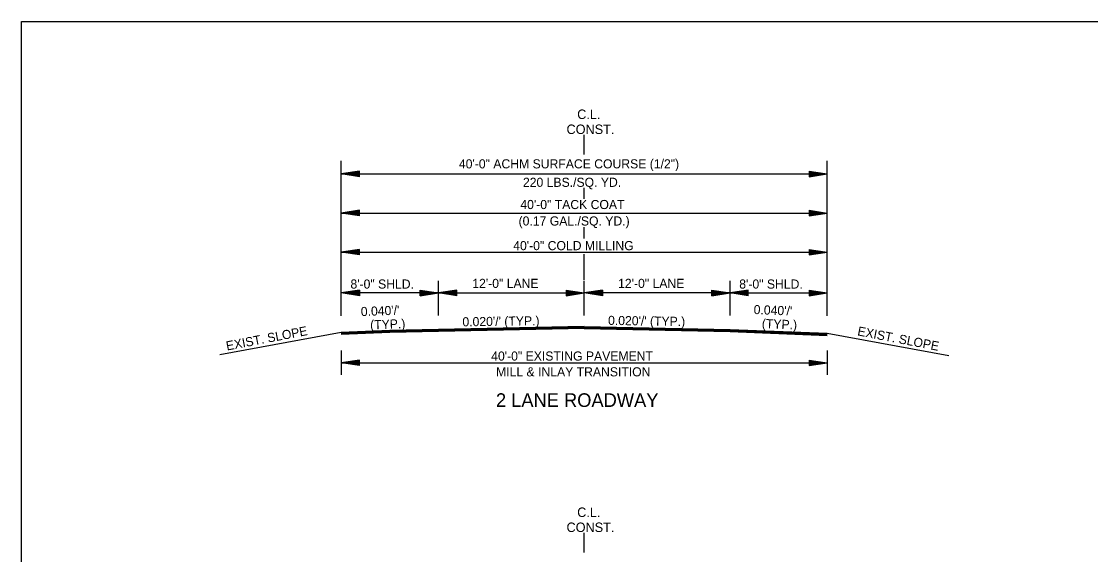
# Model space of a CAD drawing. Extents: x 544199 to 1930787, y -1968972 to 596640.
# Drawn here: x 544199 to 545079, y -1951642 to -1951203 of the extents above; entities that cross this region are included whole.
import ezdxf

# ---------------------------------------------------------------- set-up
doc = ezdxf.new("R2010")
doc.units = 0
for name, color, linetype in [('R_Border', 7, 'Continuous'), ('R_Draft', 7, 'Continuous'), ('R_No Plot', 7, 'Continuous')]:
    doc.layers.add(name, color=color, linetype=linetype)

msp = doc.modelspace()

# ---------------------------------------------------------------- linework, layer by layer
at = {"layer": 'R_Border'}
for p, q in [((544502.23, -1951457.64), (544462.23, -1951459.24)), ((544502.23, -1951457.94), (544462.23, -1951459.54)), ((544502.23, -1951458.24), (544462.23, -1951459.84)), ((544502.23, -1951458.54), (544462.23, -1951460.14)), ((544502.23, -1951458.84), (544462.23, -1951460.44)), ((544502.23, -1951459.14), (544462.23, -1951460.74)), ((544502.23, -1951459.31), (544462.23, -1951460.91)), ((544782.23, -1951456.84), (544862.23, -1951460.04)), ((544782.23, -1951457.14), (544862.23, -1951460.34)), ((544782.23, -1951457.44), (544862.23, -1951460.64)), ((544782.23, -1951457.74), (544862.23, -1951460.94)), ((544782.23, -1951458.04), (544862.23, -1951461.24)), ((544782.23, -1951458.34), (544862.23, -1951461.54)), ((544782.23, -1951458.51), (544862.23, -1951461.71))]:
    msp.add_line(p, q, dxfattribs=at)
at = {"layer": 'R_Draft'}
for p, q in [((544662.23, -1951312.86), (544662.23, -1951296.79)), ((544462.23, -1951445.66), (544462.23, -1951318.18)), ((544862.23, -1951445.66), (544862.23, -1951318.18)), ((544477.23, -1951326.66), (544462.23, -1951328.91)), ((544477.23, -1951327.04), (544464.73, -1951328.91)), ((544477.23, -1951327.42), (544467.31, -1951328.91)), ((544477.23, -1951327.79), (544469.81, -1951328.91)), ((544477.23, -1951331.16), (544477.23, -1951326.66)), ((544847.23, -1951326.66), (544862.23, -1951328.91)), ((544847.23, -1951326.66), (544847.23, -1951331.16)), ((544847.23, -1951327.04), (544859.72, -1951328.91)), ((544847.23, -1951327.42), (544857.14, -1951328.91)), ((544847.23, -1951327.79), (544854.65, -1951328.91)), ((544462.23, -1951328.91), (544862.23, -1951328.91)), ((544477.23, -1951331.16), (544462.23, -1951328.91)), ((544477.23, -1951330.79), (544464.73, -1951328.91)), ((544477.23, -1951330.4), (544467.31, -1951328.91)), ((544477.23, -1951330.03), (544469.81, -1951328.91)), ((544477.23, -1951328.18), (544472.35, -1951328.91)), ((544477.23, -1951329.64), (544472.35, -1951328.91)), ((544477.23, -1951328.56), (544474.86, -1951328.91)), ((544477.23, -1951329.26), (544474.86, -1951328.91)), ((544847.23, -1951328.18), (544852.1, -1951328.91)), ((544847.23, -1951328.56), (544849.6, -1951328.91)), ((544847.23, -1951331.16), (544862.23, -1951328.91)), ((544847.23, -1951329.65), (544852.1, -1951328.91)), ((544847.23, -1951330.4), (544857.14, -1951328.91)), ((544847.23, -1951330.79), (544859.72, -1951328.91)), ((544847.23, -1951330.03), (544854.65, -1951328.91)), ((544847.23, -1951329.26), (544849.6, -1951328.91)), ((544662.23, -1951349.41), (544662.23, -1951340.41)), ((544477.23, -1951358.81), (544462.23, -1951361.06)), ((544462.23, -1951361.06), (544862.23, -1951361.06)), ((544477.23, -1951363.31), (544462.23, -1951361.06)), ((544477.23, -1951359.18), (544464.73, -1951361.06)), ((544477.23, -1951362.93), (544464.73, -1951361.06)), ((544477.23, -1951359.57), (544467.31, -1951361.06)), ((544477.23, -1951362.55), (544467.31, -1951361.06)), ((544477.23, -1951359.94), (544469.81, -1951361.06)), ((544477.23, -1951362.18), (544469.81, -1951361.06)), ((544477.23, -1951360.32), (544472.35, -1951361.06)), ((544477.23, -1951361.79), (544472.35, -1951361.06)), ((544477.23, -1951360.71), (544474.86, -1951361.06)), ((544477.23, -1951361.41), (544474.86, -1951361.06)), ((544477.23, -1951363.31), (544477.23, -1951358.81)), ((544847.23, -1951358.81), (544862.23, -1951361.06)), ((544847.23, -1951358.81), (544847.23, -1951363.31)), ((544847.23, -1951359.18), (544859.72, -1951361.06)), ((544847.23, -1951359.57), (544857.14, -1951361.06)), ((544847.23, -1951359.94), (544854.65, -1951361.06)), ((544847.23, -1951360.33), (544852.1, -1951361.06)), ((544847.23, -1951360.71), (544849.6, -1951361.06)), ((544847.23, -1951363.31), (544862.23, -1951361.06)), ((544847.23, -1951361.79), (544852.1, -1951361.06)), ((544847.23, -1951362.55), (544857.14, -1951361.06)), ((544847.23, -1951362.93), (544859.72, -1951361.06)), ((544847.23, -1951362.18), (544854.65, -1951361.06)), ((544847.23, -1951361.41), (544849.6, -1951361.06)), ((544662.23, -1951381.93), (544662.23, -1951372.61)), ((544477.23, -1951391.05), (544462.23, -1951393.3)), ((544462.23, -1951393.3), (544862.23, -1951393.3)), ((544477.23, -1951395.55), (544462.23, -1951393.3)), ((544477.23, -1951391.42), (544464.73, -1951393.3)), ((544477.23, -1951395.17), (544464.73, -1951393.3)), ((544477.23, -1951391.8), (544467.31, -1951393.3)), ((544477.23, -1951394.79), (544467.31, -1951393.3)), ((544477.23, -1951392.18), (544469.81, -1951393.3)), ((544477.23, -1951394.41), (544469.81, -1951393.3)), ((544477.23, -1951392.56), (544472.35, -1951393.3)), ((544477.23, -1951394.02), (544472.35, -1951393.3)), ((544477.23, -1951392.94), (544474.86, -1951393.3)), ((544477.23, -1951393.65), (544474.86, -1951393.3)), ((544477.23, -1951395.55), (544477.23, -1951391.05)), ((544662.23, -1951416.06), (544662.23, -1951394.9)), ((544847.23, -1951391.05), (544862.23, -1951393.3)), ((544847.23, -1951391.05), (544847.23, -1951395.55)), ((544847.23, -1951391.42), (544859.72, -1951393.3)), ((544847.23, -1951391.8), (544857.14, -1951393.3)), ((544847.23, -1951392.18), (544854.65, -1951393.3)), ((544847.23, -1951392.57), (544852.1, -1951393.3)), ((544847.23, -1951392.94), (544849.6, -1951393.3)), ((544847.23, -1951395.55), (544862.23, -1951393.3)), ((544847.23, -1951394.03), (544852.1, -1951393.3)), ((544847.23, -1951394.79), (544857.14, -1951393.3)), ((544847.23, -1951395.17), (544859.72, -1951393.3)), ((544847.23, -1951394.41), (544854.65, -1951393.3)), ((544847.23, -1951393.65), (544849.6, -1951393.3)), ((544477.23, -1951424.58), (544462.23, -1951426.83)), ((544477.23, -1951424.58), (544477.23, -1951429.08)), ((544527.23, -1951424.58), (544542.23, -1951426.83)), ((544527.23, -1951429.08), (544527.23, -1951424.58)), ((544542.23, -1951445.49), (544542.23, -1951416.94)), ((544557.23, -1951424.58), (544542.23, -1951426.83)), ((544557.23, -1951429.08), (544557.23, -1951424.58)), ((544647.23, -1951424.58), (544662.23, -1951426.83)), ((544647.23, -1951424.58), (544647.23, -1951429.08)), ((544662.23, -1951445.49), (544662.23, -1951416.94)), ((544677.23, -1951424.58), (544662.23, -1951426.83)), ((544677.23, -1951424.58), (544677.23, -1951429.08)), ((544767.23, -1951424.58), (544782.23, -1951426.83)), ((544767.23, -1951429.08), (544767.23, -1951424.58)), ((544782.23, -1951445.49), (544782.23, -1951416.94)), ((544797.23, -1951424.58), (544782.23, -1951426.83)), ((544797.23, -1951429.08), (544797.23, -1951424.58)), ((544847.23, -1951424.58), (544862.23, -1951426.83)), ((544847.23, -1951424.58), (544847.23, -1951429.08)), ((544542.23, -1951426.83), (544462.23, -1951426.83)), ((544477.23, -1951429.08), (544462.23, -1951426.83)), ((544477.23, -1951424.96), (544464.73, -1951426.83)), ((544477.23, -1951428.71), (544464.73, -1951426.83)), ((544477.23, -1951425.34), (544467.31, -1951426.83)), ((544477.23, -1951428.33), (544467.31, -1951426.83)), ((544477.23, -1951425.72), (544469.81, -1951426.83)), ((544477.23, -1951427.95), (544469.81, -1951426.83)), ((544477.23, -1951426.11), (544472.35, -1951426.83)), ((544477.23, -1951427.57), (544472.35, -1951426.83)), ((544477.23, -1951426.48), (544474.86, -1951426.83)), ((544477.23, -1951427.19), (544474.86, -1951426.83)), ((544527.23, -1951424.96), (544539.72, -1951426.83)), ((544527.23, -1951425.34), (544537.14, -1951426.83)), ((544527.23, -1951425.72), (544534.65, -1951426.83)), ((544527.23, -1951426.1), (544532.1, -1951426.83)), ((544527.23, -1951426.48), (544529.6, -1951426.83)), ((544527.23, -1951429.08), (544542.23, -1951426.83)), ((544527.23, -1951427.56), (544532.1, -1951426.83)), ((544527.23, -1951428.33), (544537.14, -1951426.83)), ((544527.23, -1951428.71), (544539.72, -1951426.83)), ((544527.23, -1951427.95), (544534.65, -1951426.83)), ((544527.23, -1951427.19), (544529.6, -1951426.83)), ((544557.23, -1951429.08), (544542.23, -1951426.83)), ((544542.23, -1951426.83), (544662.23, -1951426.83)), ((544557.23, -1951424.96), (544544.73, -1951426.83)), ((544557.23, -1951428.71), (544544.73, -1951426.83)), ((544557.23, -1951425.34), (544547.31, -1951426.83)), ((544557.23, -1951428.33), (544547.31, -1951426.83)), ((544557.23, -1951425.72), (544549.81, -1951426.83)), ((544557.23, -1951427.95), (544549.81, -1951426.83)), ((544557.23, -1951426.1), (544552.35, -1951426.83)), ((544557.23, -1951427.56), (544552.35, -1951426.83)), ((544557.23, -1951426.48), (544554.86, -1951426.83)), ((544557.23, -1951427.19), (544554.86, -1951426.83)), ((544647.23, -1951424.96), (544659.72, -1951426.83)), ((544647.23, -1951425.34), (544657.14, -1951426.83)), ((544647.23, -1951425.72), (544654.65, -1951426.83)), ((544647.23, -1951426.11), (544652.1, -1951426.83)), ((544647.23, -1951426.48), (544649.6, -1951426.83)), ((544647.23, -1951429.08), (544662.23, -1951426.83)), ((544647.23, -1951427.57), (544652.1, -1951426.83)), ((544647.23, -1951428.33), (544657.14, -1951426.83)), ((544647.23, -1951428.71), (544659.72, -1951426.83)), ((544647.23, -1951427.95), (544654.65, -1951426.83)), ((544647.23, -1951427.19), (544649.6, -1951426.83)), ((544782.23, -1951426.83), (544662.23, -1951426.83)), ((544677.23, -1951429.08), (544662.23, -1951426.83)), ((544677.23, -1951424.96), (544664.73, -1951426.83)), ((544677.23, -1951428.71), (544664.73, -1951426.83)), ((544677.23, -1951425.34), (544667.31, -1951426.83)), ((544677.23, -1951428.33), (544667.31, -1951426.83)), ((544677.23, -1951425.72), (544669.81, -1951426.83)), ((544677.23, -1951427.95), (544669.81, -1951426.83)), ((544677.23, -1951426.11), (544672.35, -1951426.83)), ((544677.23, -1951427.57), (544672.35, -1951426.83)), ((544677.23, -1951426.48), (544674.86, -1951426.83)), ((544677.23, -1951427.19), (544674.86, -1951426.83)), ((544767.23, -1951424.96), (544779.72, -1951426.83)), ((544767.23, -1951425.34), (544777.14, -1951426.83)), ((544767.23, -1951425.72), (544774.65, -1951426.83)), ((544767.23, -1951426.1), (544772.1, -1951426.83)), ((544767.23, -1951426.48), (544769.6, -1951426.83)), ((544767.23, -1951429.08), (544782.23, -1951426.83)), ((544767.23, -1951427.56), (544772.1, -1951426.83)), ((544767.23, -1951428.33), (544777.14, -1951426.83)), ((544767.23, -1951428.71), (544779.72, -1951426.83)), ((544767.23, -1951427.95), (544774.65, -1951426.83)), ((544767.23, -1951427.19), (544769.6, -1951426.83)), ((544782.23, -1951426.83), (544862.23, -1951426.83)), ((544797.23, -1951429.08), (544782.23, -1951426.83)), ((544797.23, -1951424.96), (544784.73, -1951426.83)), ((544797.23, -1951428.71), (544784.73, -1951426.83)), ((544797.23, -1951425.34), (544787.31, -1951426.83)), ((544797.23, -1951428.33), (544787.31, -1951426.83)), ((544797.23, -1951425.72), (544789.81, -1951426.83)), ((544797.23, -1951427.95), (544789.81, -1951426.83)), ((544797.23, -1951426.1), (544792.35, -1951426.83)), ((544797.23, -1951427.56), (544792.35, -1951426.83)), ((544797.23, -1951426.48), (544794.86, -1951426.83)), ((544797.23, -1951427.19), (544794.86, -1951426.83)), ((544847.23, -1951424.96), (544859.72, -1951426.83)), ((544847.23, -1951425.34), (544857.14, -1951426.83)), ((544847.23, -1951425.72), (544854.65, -1951426.83)), ((544847.23, -1951426.11), (544852.1, -1951426.83)), ((544847.23, -1951426.48), (544849.6, -1951426.83)), ((544847.23, -1951429.08), (544862.23, -1951426.83)), ((544847.23, -1951427.57), (544852.1, -1951426.83)), ((544847.23, -1951428.33), (544857.14, -1951426.83)), ((544847.23, -1951428.71), (544859.72, -1951426.83)), ((544847.23, -1951427.95), (544854.65, -1951426.83)), ((544847.23, -1951427.19), (544849.6, -1951426.83)), ((544462.23, -1951459.24), (544362.16, -1951477.62)), ((544662.23, -1951454.44), (544502.23, -1951457.64)), ((544662.22, -1951454.74), (544502.23, -1951457.94)), ((544662.23, -1951455.04), (544502.23, -1951458.24)), ((544662.25, -1951455.34), (544502.23, -1951458.54)), ((544662.25, -1951455.64), (544502.23, -1951458.84)), ((544662.26, -1951455.94), (544502.23, -1951459.14)), ((544662.26, -1951456.11), (544502.23, -1951459.31)), ((544662.2, -1951455.94), (544782.23, -1951458.34)), ((544662.2, -1951456.11), (544782.23, -1951458.51)), ((544662.21, -1951455.34), (544782.23, -1951457.74)), ((544662.21, -1951455.64), (544782.23, -1951458.04)), ((544662.22, -1951454.74), (544782.23, -1951457.14)), ((544662.22, -1951455.04), (544782.23, -1951457.44)), ((544662.23, -1951454.44), (544782.23, -1951456.84)), ((544862.23, -1951460.04), (544962.3, -1951478.42)), ((544462.23, -1951474.3), (544462.23, -1951494.3)), ((544862.23, -1951474.3), (544862.23, -1951494.3)), ((544477.23, -1951482.05), (544462.23, -1951484.3)), ((544462.23, -1951484.3), (544862.23, -1951484.3)), ((544477.23, -1951486.55), (544462.23, -1951484.3)), ((544477.23, -1951482.42), (544464.73, -1951484.3)), ((544477.23, -1951486.17), (544464.73, -1951484.3)), ((544477.23, -1951482.81), (544467.31, -1951484.3)), ((544477.23, -1951485.79), (544467.31, -1951484.3)), ((544477.23, -1951483.18), (544469.81, -1951484.3)), ((544477.23, -1951485.42), (544469.81, -1951484.3)), ((544477.23, -1951483.56), (544472.35, -1951484.3)), ((544477.23, -1951485.03), (544472.35, -1951484.3)), ((544477.23, -1951483.95), (544474.86, -1951484.3)), ((544477.23, -1951484.65), (544474.86, -1951484.3)), ((544477.23, -1951486.55), (544477.23, -1951482.05)), ((544847.23, -1951482.05), (544862.23, -1951484.3)), ((544847.23, -1951482.05), (544847.23, -1951486.55)), ((544847.23, -1951482.42), (544859.72, -1951484.3)), ((544847.23, -1951482.81), (544857.14, -1951484.3)), ((544847.23, -1951483.18), (544854.65, -1951484.3)), ((544847.23, -1951483.57), (544852.1, -1951484.3)), ((544847.23, -1951483.95), (544849.6, -1951484.3)), ((544847.23, -1951486.55), (544862.23, -1951484.3)), ((544847.23, -1951485.03), (544852.1, -1951484.3)), ((544847.23, -1951485.79), (544857.14, -1951484.3)), ((544847.23, -1951486.17), (544859.72, -1951484.3)), ((544847.23, -1951485.42), (544854.65, -1951484.3)), ((544847.23, -1951484.65), (544849.6, -1951484.3)), ((544662.23, -1951640.32), (544662.23, -1951624.25))]:
    msp.add_line(p, q, dxfattribs=at)
at = {"layer": 'R_No Plot'}
msp.add_lwpolyline([(544198.93, -1951731.01), (544198.93, -1951203.39), (545382.98, -1951203.39), (545382.98, -1951252.79), (545560.58, -1951252.79), (545560.58, -1951270.63), (545578.78, -1951270.63), (545578.78, -1951267.39), (545656.45, -1951267.39)], dxfattribs=at)

# ---------------------------------------------------------------- texts
at = {"layer": 'R_Draft'}
for s, height, p in [('C.L.', 7.8, (544656.38, -1951283.7)), ('CONST.', 7.8, (544647.6, -1951296.06)), ('40\'-0" ACHM SURFACE COURSE (1/2")', 7.5, (544559.03, -1951324.34)), ('220 LBS./SQ. YD. ', 7.5, (544611.74, -1951339.52)), ('40\'-0" TACK COAT', 7.5, (544609.58, -1951357.81)), ('(0.17 GAL./SQ. YD.)', 7.5, (544608.14, -1951371.35)), ('40\'-0" COLD MILLING', 7.5, (544603.74, -1951391.63)), ('8\'-0" SHLD.', 7.5, (544469.75, -1951423.23)), ('12\'-0" LANE', 7.5, (544570.04, -1951422.7)), ('12\'-0" LANE', 7.5, (544690.04, -1951422.7)), ('8\'-0" SHLD.', 7.5, (544789.75, -1951423.23)), ('40\'-0" EXISTING PAVEMENT', 7.5, (544585.61, -1951482.47)), ('MILL & INLAY TRANSITION', 7.5, (544589.62, -1951495.47)), ('2 LANE ROADWAY', 11.25, (544589.5, -1951520.62)), ('C.L.', 7.8, (544656.38, -1951611.15)), ('CONST.', 7.8, (544647.6, -1951623.52))]:
    msp.add_text(s, height=height, dxfattribs=at).set_placement(p)
for s, rotation, p in [("0.040'/' ", 2.29061, (544478.45, -1951445.92)), ("0.040'/' ", 357.70939, (544801.51, -1951444.14)), ('(TYP.)', 2.29061, (544486.1, -1951456.88)), ("0.020'/' (TYP.)", 0.87191, (544561.95, -1951454.32)), ("0.020'/' (TYP.)", 359.12809, (544681.73, -1951453.09)), ('(TYP.)', 357.70939, (544808.26, -1951455.67)), ('EXIST. SLOPE', 10.88286, (544368.14, -1951474.24)), ('EXIST. SLOPE', 349.11714, (544886.61, -1951461.64))]:
    msp.add_text(s, height=7.5, rotation=rotation, dxfattribs=at).set_placement(p)

doc.saveas('drawing.dxf')
